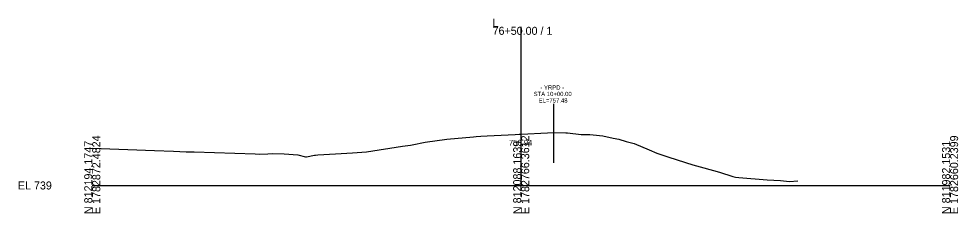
# Model space of a CAD drawing. Extents: x -26 to 7903, y -10 to 9573.
# Drawn here: x 3974.3 to 4302.8, y 7490.3 to 7558.2 of the extents above; entities that cross this region are included whole.
import ezdxf

# ---------------------------------------------------------------- set-up
doc = ezdxf.new("R2010")
doc.units = 0
for name, color, linetype in [('Exist Cross Section Cell', 7, 'Continuous'), ('Exist XS Center Line Elevation Label', 7, 'Continuous'), ('Exist XS Ground Line', 7, 'Continuous'), ('Prop XS Vertical Lines Alignments', 7, 'Continuous')]:
    doc.layers.add(name, color=color, linetype=linetype)

msp = doc.modelspace()

# ---------------------------------------------------------------- linework, layer by layer
at = {"layer": 'Exist Cross Section Cell'}
for p, q in [((4150, 7500), (4150, 7555.45)), ((4000, 7500), (4150, 7500)), ((4150, 7500), (4300, 7500))]:
    msp.add_line(p, q, dxfattribs=at)
at = {"layer": 'Exist XS Ground Line'}
for p, q in [((4124.04, 7516.23), (4133.34, 7516.98)), ((4133.34, 7516.98), (4134.27, 7517.09)), ((4134.27, 7517.09), (4135.86, 7517.18)), ((4135.86, 7517.18), (4138.06, 7517.31)), ((4138.06, 7517.31), (4147.91, 7517.83)), ((4147.91, 7517.83), (4149.28, 7517.9)), ((4149.28, 7517.9), (4150, 7517.94)), ((4150, 7517.94), (4159.26, 7518.38)), ((4159.26, 7518.38), (4161.31, 7518.48)), ((4161.31, 7518.48), (4165.62, 7518.44)), ((4165.62, 7518.44), (4166.24, 7518.36)), ((4166.24, 7518.36), (4171.02, 7517.79)), ((4171.02, 7517.79), (4173.98, 7517.79)), ((4173.98, 7517.79), (4175.15, 7517.7)), ((4175.15, 7517.7), (4178.6, 7517.38)), ((4178.6, 7517.38), (4182.21, 7516.51)), ((4095.96, 7511.79), (4108.44, 7513.7)), ((4108.44, 7513.7), (4111.25, 7514.13)), ((4111.25, 7514.13), (4111.92, 7514.2)), ((4111.92, 7514.2), (4116.42, 7515.09)), ((4116.42, 7515.09), (4124.04, 7516.23)), ((4182.21, 7516.51), (4184.15, 7516.13)), ((4184.15, 7516.13), (4186.74, 7515.35)), ((4186.74, 7515.35), (4189.49, 7514.72)), ((4189.49, 7514.72), (4194.81, 7512.44)), ((4000, 7513.03), (4021.75, 7512.19)), ((4021.75, 7512.19), (4028.44, 7511.99)), ((4028.44, 7511.99), (4032.84, 7511.76)), ((4032.84, 7511.76), (4035.68, 7511.77)), ((4035.68, 7511.77), (4056.93, 7511.02)), ((4056.93, 7511.02), (4058.55, 7510.95)), ((4058.55, 7510.95), (4061.4, 7511.1)), ((4061.4, 7511.1), (4063.06, 7511.13)), ((4063.06, 7511.13), (4067.07, 7511.08)), ((4067.07, 7511.08), (4071.9, 7510.72)), ((4071.9, 7510.72), (4074.53, 7510.06)), ((4074.96, 7509.95), (4077.69, 7510.56)), ((4077.69, 7510.56), (4078.09, 7510.64)), ((4078.09, 7510.64), (4078.92, 7510.68)), ((4078.92, 7510.68), (4085.04, 7511.04)), ((4085.04, 7511.04), (4091.03, 7511.42)), ((4091.03, 7511.42), (4095.96, 7511.79)), ((4194.81, 7512.44), (4197.5, 7511.28)), ((4197.5, 7511.28), (4201.6, 7509.84)), ((4074.53, 7510.06), (4074.96, 7509.95)), ((4201.6, 7509.84), (4210.04, 7507.18)), ((4210.04, 7507.18), (4213.86, 7506.19)), ((4213.86, 7506.19), (4219.31, 7504.66)), ((4219.31, 7504.66), (4224, 7503.12)), ((4224, 7503.12), (4224.96, 7502.94)), ((4224.96, 7502.94), (4226.09, 7502.75)), ((4226.09, 7502.75), (4236.01, 7502.02)), ((4236.01, 7502.02), (4240.67, 7501.68)), ((4240.67, 7501.68), (4243.83, 7501.36)), ((4243.83, 7501.36), (4246.81, 7501.61))]:
    msp.add_line(p, q, dxfattribs=at)
at = {"layer": 'Prop XS Vertical Lines Alignments'}
msp.add_line((4161.31, 7528.48), (4161.31, 7507.94), dxfattribs=at)

# ---------------------------------------------------------------- texts
at = {"layer": 'Exist Cross Section Cell'}
for s, p in [('L', (4140, 7555.45)), ('76+50.00 / 1', (4140, 7552.65)), ('EL 739', (3974, 7498.6))]:
    msp.add_text(s, height=2.8, dxfattribs=at).set_placement(p)
for s, p in [('E 1782872.4824', (4002.8, 7490)), ('E 1782766.3612', (4152.8, 7490)), ('E 1782660.2399', (4302.8, 7490)), ('N 812194.1747', (4000, 7490)), ('N 812088.1639', (4150, 7490)), ('N 811982.1531', (4300, 7490))]:
    msp.add_text(s, height=2.8, rotation=90, dxfattribs=at).set_placement(p)
at = {"layer": 'Exist XS Center Line Elevation Label'}
msp.add_text('756.94', height=2, dxfattribs=at).set_placement((4145.72, 7513.94))
at = {"layer": 'Prop XS Vertical Lines Alignments'}
for s, p in [('- YRPD -', (4156.73, 7533.48)), ('STA 10+00.00', (4154.36, 7531.23)), ('EL=757.48', (4156.14, 7528.98))]:
    msp.add_text(s, height=1.5, dxfattribs=at).set_placement(p)

doc.saveas('drawing.dxf')
